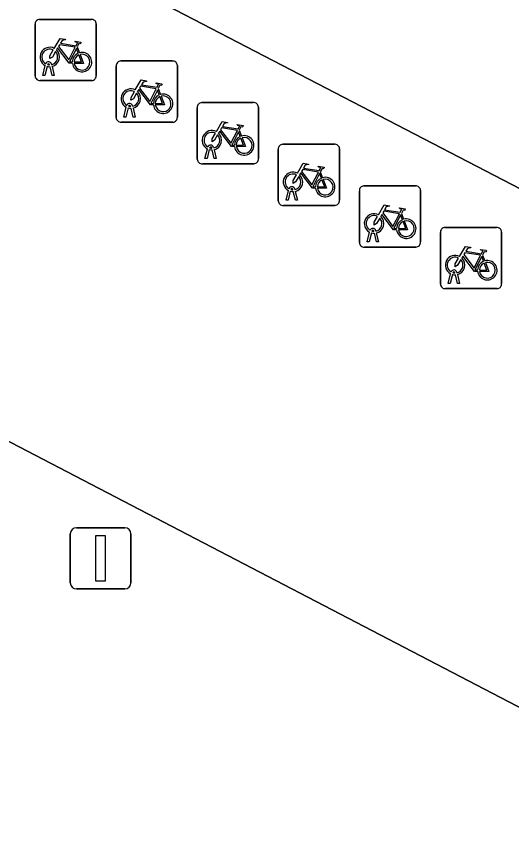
# Model space of a CAD drawing. Extents: x 161087 to 161926, y 382572 to 383873.
# Drawn here: x 161584.13 to 161592.22, y 382797.62 to 382811.06 of the extents above; entities that cross this region are included whole.
import ezdxf

# ---------------------------------------------------------------- set-up
doc = ezdxf.new("R2010")
doc.units = 0
for name, color, linetype in [('IMGEO_Fietsenrek', 7, 'Continuous'), ('IMGEO_Groenvoorziening', 7, 'Continuous'), ('IMGEO_Lichtmast', 7, 'Continuous'), ('IMGEO_Pand', 7, 'Continuous'), ('IMGEO_Voetpad_open', 7, 'Continuous')]:
    doc.layers.add(name, color=color, linetype=linetype)

msp = doc.modelspace()

# ---------------------------------------------------------------- linework, layer by layer
at = {"layer": 'IMGEO_Fietsenrek'}
for p, q in [((161584.433, 382810.085), (161584.433, 382810.926)), ((161584.433, 382810.926), (161584.433, 382810.085)), ((161584.508, 382811.01), (161585.349, 382811.01)), ((161585.349, 382811.01), (161584.508, 382811.01)), ((161585.433, 382810.935), (161585.433, 382810.094)), ((161585.433, 382810.094), (161585.433, 382810.935)), ((161585.12, 382810.559), (161585.156, 382810.464)), ((161584.56, 382810.094), (161584.599, 382810.254)), ((161584.629, 382810.242), (161584.594, 382810.094)), ((161584.671, 382810.266), (161584.67, 382810.27)), ((161584.712, 382810.094), (161584.678, 382810.236)), ((161584.702, 382810.277), (161584.703, 382810.27)), ((161584.71, 382810.24), (161584.745, 382810.094)), ((161585.757, 382809.405), (161585.757, 382810.246)), ((161585.757, 382810.246), (161585.757, 382809.405)), ((161585.832, 382810.33), (161586.673, 382810.33)), ((161586.673, 382810.33), (161585.832, 382810.33)), ((161586.757, 382810.255), (161586.757, 382809.414)), ((161586.757, 382809.414), (161586.757, 382810.255)), ((161584.594, 382810.094), (161584.56, 382810.094)), ((161584.745, 382810.094), (161584.712, 382810.094)), ((161585.358, 382810.01), (161584.517, 382810.01)), ((161584.517, 382810.01), (161585.358, 382810.01)), ((161586.444, 382809.879), (161586.48, 382809.784)), ((161585.884, 382809.414), (161585.923, 382809.574)), ((161585.953, 382809.562), (161585.918, 382809.414)), ((161585.995, 382809.586), (161585.994, 382809.59)), ((161586.036, 382809.414), (161586.002, 382809.556)), ((161586.026, 382809.597), (161586.027, 382809.59)), ((161586.034, 382809.56), (161586.069, 382809.414)), ((161587.081, 382808.725), (161587.081, 382809.566)), ((161587.081, 382809.566), (161587.081, 382808.725)), ((161587.156, 382809.65), (161587.997, 382809.65)), ((161587.997, 382809.65), (161587.156, 382809.65)), ((161588.081, 382809.575), (161588.081, 382808.734)), ((161588.081, 382808.734), (161588.081, 382809.575)), ((161586.682, 382809.33), (161585.841, 382809.33)), ((161585.841, 382809.33), (161586.682, 382809.33)), ((161585.918, 382809.414), (161585.884, 382809.414)), ((161586.069, 382809.414), (161586.036, 382809.414)), ((161587.768, 382809.199), (161587.804, 382809.104)), ((161587.208, 382808.734), (161587.247, 382808.894)), ((161587.277, 382808.882), (161587.242, 382808.734)), ((161587.319, 382808.906), (161587.318, 382808.91)), ((161587.35, 382808.917), (161587.351, 382808.91)), ((161587.358, 382808.88), (161587.393, 382808.734)), ((161588.405, 382808.044), (161588.405, 382808.885)), ((161588.405, 382808.885), (161588.405, 382808.044)), ((161588.48, 382808.969), (161589.321, 382808.969)), ((161589.321, 382808.969), (161588.48, 382808.969)), ((161589.405, 382808.894), (161589.405, 382808.053)), ((161589.405, 382808.053), (161589.405, 382808.894)), ((161587.36, 382808.734), (161587.326, 382808.876)), ((161588.006, 382808.65), (161587.165, 382808.65)), ((161587.165, 382808.65), (161588.006, 382808.65)), ((161587.242, 382808.734), (161587.208, 382808.734)), ((161587.393, 382808.734), (161587.36, 382808.734)), ((161589.092, 382808.518), (161589.128, 382808.423)), ((161588.532, 382808.053), (161588.571, 382808.213)), ((161588.643, 382808.225), (161588.642, 382808.229)), ((161588.674, 382808.236), (161588.675, 382808.229)), ((161589.804, 382808.289), (161590.645, 382808.289)), ((161590.645, 382808.289), (161589.804, 382808.289)), ((161590.729, 382808.214), (161590.729, 382807.373)), ((161590.729, 382807.373), (161590.729, 382808.214)), ((161588.601, 382808.201), (161588.566, 382808.053)), ((161588.684, 382808.053), (161588.65, 382808.195)), ((161588.682, 382808.199), (161588.717, 382808.053)), ((161589.729, 382807.364), (161589.729, 382808.205)), ((161589.729, 382808.205), (161589.729, 382807.364)), ((161589.33, 382807.969), (161588.489, 382807.969)), ((161588.489, 382807.969), (161589.33, 382807.969)), ((161588.566, 382808.053), (161588.532, 382808.053)), ((161588.717, 382808.053), (161588.684, 382808.053)), ((161590.416, 382807.838), (161590.452, 382807.743)), ((161589.967, 382807.545), (161589.966, 382807.549)), ((161589.998, 382807.556), (161589.999, 382807.549)), ((161591.128, 382807.609), (161591.969, 382807.609)), ((161591.969, 382807.609), (161591.128, 382807.609)), ((161589.856, 382807.373), (161589.895, 382807.533)), ((161589.925, 382807.521), (161589.89, 382807.373)), ((161590.008, 382807.373), (161589.974, 382807.515)), ((161590.006, 382807.519), (161590.041, 382807.373)), ((161591.053, 382806.684), (161591.053, 382807.525)), ((161591.053, 382807.525), (161591.053, 382806.684)), ((161592.053, 382807.534), (161592.053, 382806.693)), ((161592.053, 382806.693), (161592.053, 382807.534)), ((161590.654, 382807.289), (161589.813, 382807.289)), ((161589.813, 382807.289), (161590.654, 382807.289)), ((161589.89, 382807.373), (161589.856, 382807.373)), ((161590.041, 382807.373), (161590.008, 382807.373)), ((161591.74, 382807.158), (161591.776, 382807.063)), ((161591.291, 382806.865), (161591.29, 382806.869)), ((161591.322, 382806.876), (161591.323, 382806.869)), ((161591.18, 382806.693), (161591.219, 382806.853)), ((161591.249, 382806.841), (161591.214, 382806.693)), ((161591.332, 382806.693), (161591.298, 382806.835)), ((161591.33, 382806.839), (161591.365, 382806.693)), ((161591.978, 382806.609), (161591.137, 382806.609)), ((161591.137, 382806.609), (161591.978, 382806.609)), ((161591.214, 382806.693), (161591.18, 382806.693)), ((161591.365, 382806.693), (161591.332, 382806.693))]:
    msp.add_line(p, q, dxfattribs=at)
for points in [[(161584.746, 382810.536), (161584.841, 382810.7), (161584.927, 382810.686), (161584.929, 382810.677), (161584.873, 382810.666), (161584.846, 382810.621), (161585.102, 382810.58)], [(161585.102, 382810.58), (161585.127, 382810.629), (161585.121, 382810.633), (161585.098, 382810.637), (161585.086, 382810.644), (161585.085, 382810.647), (161585.087, 382810.652), (161585.182, 382810.637), (161585.184, 382810.627), (161585.174, 382810.614), (161585.162, 382810.608), (161585.148, 382810.614), (161585.12, 382810.559)], [(161584.767, 382810.484), (161584.715, 382810.394), (161584.675, 382810.369), (161584.676, 382810.416), (161584.731, 382810.51)], [(161585.042, 382810.292), (161584.992, 382810.292), (161584.801, 382810.543), (161584.782, 382810.511)], [(161585.089, 382810.555), (161584.832, 382810.596), (161584.815, 382810.567), (161584.982, 382810.347), (161585.089, 382810.555)], [(161585.137, 382810.457), (161585.107, 382810.534), (161584.998, 382810.316), (161585.041, 382810.316)], [(161585.071, 382810.316), (161585.191, 382810.315), (161585.147, 382810.429)], [(161585.167, 382810.436), (161585.222, 382810.291), (161585.072, 382810.291)], [(161586.07, 382809.856), (161586.165, 382810.02), (161586.251, 382810.006), (161586.253, 382809.997), (161586.197, 382809.986), (161586.17, 382809.941), (161586.426, 382809.9)], [(161586.426, 382809.9), (161586.451, 382809.949), (161586.445, 382809.953), (161586.422, 382809.957), (161586.41, 382809.964), (161586.409, 382809.967), (161586.411, 382809.972), (161586.506, 382809.957), (161586.508, 382809.947), (161586.498, 382809.934), (161586.486, 382809.928), (161586.472, 382809.934), (161586.444, 382809.879)], [(161586.091, 382809.804), (161586.039, 382809.714), (161585.999, 382809.689), (161586, 382809.736), (161586.055, 382809.83)], [(161586.366, 382809.612), (161586.316, 382809.612), (161586.125, 382809.863), (161586.106, 382809.831)], [(161586.413, 382809.875), (161586.156, 382809.916), (161586.139, 382809.887), (161586.306, 382809.667), (161586.413, 382809.875)], [(161586.461, 382809.777), (161586.431, 382809.854), (161586.322, 382809.636), (161586.365, 382809.636)], [(161586.395, 382809.636), (161586.515, 382809.635), (161586.471, 382809.749)], [(161586.491, 382809.756), (161586.546, 382809.611), (161586.396, 382809.611)], [(161587.394, 382809.176), (161587.489, 382809.34), (161587.575, 382809.326), (161587.577, 382809.317), (161587.521, 382809.306), (161587.494, 382809.261), (161587.75, 382809.22)], [(161587.75, 382809.22), (161587.775, 382809.269), (161587.769, 382809.273), (161587.746, 382809.277), (161587.734, 382809.284), (161587.733, 382809.287), (161587.735, 382809.292), (161587.83, 382809.277), (161587.832, 382809.267), (161587.822, 382809.254), (161587.81, 382809.248), (161587.796, 382809.254), (161587.768, 382809.199)], [(161587.415, 382809.124), (161587.363, 382809.034), (161587.323, 382809.009), (161587.324, 382809.056), (161587.379, 382809.15)], [(161587.69, 382808.932), (161587.64, 382808.932), (161587.449, 382809.183), (161587.43, 382809.151)], [(161587.737, 382809.195), (161587.48, 382809.236), (161587.463, 382809.207), (161587.63, 382808.987), (161587.737, 382809.195)], [(161587.785, 382809.097), (161587.755, 382809.174), (161587.646, 382808.956), (161587.689, 382808.956)], [(161587.719, 382808.956), (161587.839, 382808.955), (161587.795, 382809.069)], [(161587.815, 382809.076), (161587.87, 382808.931), (161587.72, 382808.931)], [(161588.718, 382808.495), (161588.813, 382808.659), (161588.899, 382808.645), (161588.901, 382808.636), (161588.845, 382808.625), (161588.818, 382808.58), (161589.074, 382808.539)], [(161589.074, 382808.539), (161589.099, 382808.588), (161589.093, 382808.592), (161589.07, 382808.596), (161589.058, 382808.603), (161589.057, 382808.606), (161589.059, 382808.611), (161589.154, 382808.596), (161589.156, 382808.586), (161589.146, 382808.573), (161589.134, 382808.567), (161589.12, 382808.573), (161589.092, 382808.518)], [(161589.014, 382808.251), (161588.964, 382808.251), (161588.773, 382808.502), (161588.754, 382808.47)], [(161589.061, 382808.514), (161588.804, 382808.555), (161588.787, 382808.526), (161588.954, 382808.306), (161589.061, 382808.514)], [(161589.109, 382808.416), (161589.079, 382808.493), (161588.97, 382808.275), (161589.013, 382808.275)], [(161588.739, 382808.443), (161588.687, 382808.353), (161588.647, 382808.328), (161588.648, 382808.375), (161588.703, 382808.469)], [(161589.043, 382808.275), (161589.163, 382808.274), (161589.119, 382808.388)], [(161589.139, 382808.395), (161589.194, 382808.25), (161589.044, 382808.25)], [(161590.042, 382807.815), (161590.137, 382807.979), (161590.223, 382807.965), (161590.225, 382807.956), (161590.169, 382807.945), (161590.142, 382807.9), (161590.398, 382807.859)], [(161590.338, 382807.571), (161590.288, 382807.571), (161590.097, 382807.822), (161590.078, 382807.79)], [(161590.385, 382807.834), (161590.128, 382807.875), (161590.111, 382807.846), (161590.278, 382807.626), (161590.385, 382807.834)], [(161590.433, 382807.736), (161590.403, 382807.813), (161590.294, 382807.595), (161590.337, 382807.595)], [(161590.398, 382807.859), (161590.423, 382807.908), (161590.417, 382807.912), (161590.394, 382807.916), (161590.382, 382807.923), (161590.381, 382807.926), (161590.383, 382807.931), (161590.478, 382807.916), (161590.48, 382807.906), (161590.47, 382807.893), (161590.458, 382807.887), (161590.444, 382807.893), (161590.416, 382807.838)], [(161590.063, 382807.763), (161590.011, 382807.673), (161589.971, 382807.648), (161589.972, 382807.695), (161590.027, 382807.789)], [(161590.367, 382807.595), (161590.487, 382807.594), (161590.443, 382807.708)], [(161590.463, 382807.715), (161590.518, 382807.57), (161590.368, 382807.57)], [(161591.366, 382807.135), (161591.461, 382807.299), (161591.547, 382807.285), (161591.549, 382807.276), (161591.493, 382807.265), (161591.466, 382807.22), (161591.722, 382807.179)], [(161591.662, 382806.891), (161591.612, 382806.891), (161591.421, 382807.142), (161591.402, 382807.11)], [(161591.709, 382807.154), (161591.452, 382807.195), (161591.435, 382807.166), (161591.602, 382806.946), (161591.709, 382807.154)], [(161591.757, 382807.056), (161591.727, 382807.133), (161591.618, 382806.915), (161591.661, 382806.915)], [(161591.722, 382807.179), (161591.747, 382807.228), (161591.741, 382807.232), (161591.718, 382807.236), (161591.706, 382807.243), (161591.705, 382807.246), (161591.707, 382807.251), (161591.802, 382807.236), (161591.804, 382807.226), (161591.794, 382807.213), (161591.782, 382807.207), (161591.768, 382807.213), (161591.74, 382807.158)], [(161591.387, 382807.083), (161591.335, 382806.993), (161591.295, 382806.968), (161591.296, 382807.015), (161591.351, 382807.109)], [(161591.691, 382806.915), (161591.811, 382806.914), (161591.767, 382807.028)], [(161591.787, 382807.035), (161591.842, 382806.89), (161591.692, 382806.89)]]:
    msp.add_lwpolyline(points, dxfattribs=at)
for centre, radius, start, end in [((161584.511, 382810.932), 0.0779, 92.4484, 184.2845), ((161584.511, 382810.932), 0.0779, 92.4484, 184.2845), ((161585.355, 382810.932), 0.0779, 2.4484, 94.2845), ((161585.355, 382810.932), 0.0779, 2.4484, 94.2845), ((161584.673, 382810.395), 0.159, 62.6766, 242.1369), ((161584.673, 382810.395), 0.129, 63.3192, 238.903), ((161584.673, 382810.395), 0.159, 283.5766, 46.6042), ((161584.673, 382810.395), 0.129, 283.6043, 43.4302), ((161585.2, 382810.311), 0.159, 113.3408, 178.3217), ((161585.2, 382810.311), 0.159, 187.0065, 105.7708), ((161585.2, 382810.311), 0.129, 113.923, 177.9556), ((161585.2, 382810.311), 0.129, 188.6715, 104.5883), ((161584.653, 382810.266), 0.0499, 12.8025, 158.6934), ((161584.673, 382810.395), 0.159, 253.9967, 271.7867), ((161584.653, 382810.266), 0.0174, 12.8025, 163.4502), ((161584.673, 382810.395), 0.129, 253.415, 269.0204), ((161585.835, 382810.252), 0.0779, 92.4484, 184.2845), ((161585.835, 382810.252), 0.0779, 92.4484, 184.2845), ((161586.679, 382810.252), 0.0779, 2.4484, 94.2845), ((161586.679, 382810.252), 0.0779, 2.4484, 94.2845), ((161585.355, 382810.088), 0.0779, 272.4484, 4.2845), ((161585.355, 382810.088), 0.0779, 272.4484, 4.2845), ((161584.511, 382810.088), 0.0779, 182.4484, 274.2845), ((161584.511, 382810.088), 0.0779, 182.4484, 274.2845), ((161585.997, 382809.715), 0.159, 62.6766, 242.1369), ((161585.997, 382809.715), 0.129, 63.3192, 238.903), ((161585.997, 382809.715), 0.159, 283.5766, 46.6042), ((161585.997, 382809.715), 0.129, 283.6043, 43.4302), ((161586.524, 382809.631), 0.159, 113.3408, 178.3217), ((161586.524, 382809.631), 0.159, 187.0065, 105.7708), ((161586.524, 382809.631), 0.129, 113.923, 177.9556), ((161586.524, 382809.631), 0.129, 188.6715, 104.5883), ((161585.977, 382809.586), 0.0499, 12.8025, 158.6934), ((161585.997, 382809.715), 0.159, 253.9967, 271.7867), ((161585.977, 382809.586), 0.0174, 12.8025, 163.4502), ((161585.997, 382809.715), 0.129, 253.415, 269.0204), ((161587.159, 382809.572), 0.0779, 92.4484, 184.2845), ((161587.159, 382809.572), 0.0779, 92.4484, 184.2845), ((161588.003, 382809.572), 0.0779, 2.4484, 94.2845), ((161588.003, 382809.572), 0.0779, 2.4484, 94.2845), ((161585.835, 382809.408), 0.0779, 182.4484, 274.2845), ((161585.835, 382809.408), 0.0779, 182.4484, 274.2845), ((161586.679, 382809.408), 0.0779, 272.4484, 4.2845), ((161586.679, 382809.408), 0.0779, 272.4484, 4.2845), ((161587.321, 382809.035), 0.159, 62.6766, 242.1369), ((161587.321, 382809.035), 0.129, 63.3192, 238.903), ((161587.321, 382809.035), 0.159, 283.5766, 46.6042), ((161587.321, 382809.035), 0.129, 283.6043, 43.4302), ((161587.848, 382808.951), 0.159, 113.3408, 178.3217), ((161587.848, 382808.951), 0.159, 187.0065, 105.7708), ((161587.848, 382808.951), 0.129, 113.923, 177.9556), ((161587.848, 382808.951), 0.129, 188.6715, 104.5883), ((161587.301, 382808.906), 0.0499, 12.8025, 158.6934), ((161587.321, 382809.035), 0.159, 253.9967, 271.7867), ((161587.301, 382808.906), 0.0174, 12.8025, 163.4502), ((161587.321, 382809.035), 0.129, 253.415, 269.0204), ((161588.483, 382808.891), 0.0779, 92.4484, 184.2845), ((161588.483, 382808.891), 0.0779, 92.4484, 184.2845), ((161589.327, 382808.891), 0.0779, 2.4484, 94.2845), ((161589.327, 382808.891), 0.0779, 2.4484, 94.2845), ((161587.159, 382808.728), 0.0779, 182.4484, 274.2845), ((161587.159, 382808.728), 0.0779, 182.4484, 274.2845), ((161588.003, 382808.728), 0.0779, 272.4484, 4.2845), ((161588.003, 382808.728), 0.0779, 272.4484, 4.2845), ((161588.645, 382808.354), 0.159, 62.6766, 242.1369), ((161588.645, 382808.354), 0.129, 63.3192, 238.903), ((161588.645, 382808.354), 0.129, 283.6043, 43.4302), ((161588.645, 382808.354), 0.159, 283.5766, 46.6042), ((161589.172, 382808.27), 0.159, 113.3408, 178.3217), ((161589.172, 382808.27), 0.159, 187.0065, 105.7708), ((161589.172, 382808.27), 0.129, 113.923, 177.9556), ((161589.172, 382808.27), 0.129, 188.6715, 104.5883), ((161588.625, 382808.225), 0.0499, 12.8025, 158.6934), ((161588.625, 382808.225), 0.0174, 12.8025, 163.4502), ((161588.645, 382808.354), 0.129, 253.415, 269.0204), ((161589.807, 382808.211), 0.0779, 92.4484, 184.2845), ((161589.807, 382808.211), 0.0779, 92.4484, 184.2845), ((161590.651, 382808.211), 0.0779, 2.4484, 94.2845), ((161590.651, 382808.211), 0.0779, 2.4484, 94.2845), ((161588.645, 382808.354), 0.159, 253.9967, 271.7867), ((161588.483, 382808.047), 0.0779, 182.4484, 274.2845), ((161588.483, 382808.047), 0.0779, 182.4484, 274.2845), ((161589.327, 382808.047), 0.0779, 272.4484, 4.2845), ((161589.327, 382808.047), 0.0779, 272.4484, 4.2845), ((161589.969, 382807.674), 0.159, 62.6766, 242.1369), ((161589.969, 382807.674), 0.129, 63.3192, 238.903), ((161589.969, 382807.674), 0.129, 283.6043, 43.4302), ((161589.969, 382807.674), 0.159, 283.5766, 46.6042), ((161590.496, 382807.59), 0.159, 113.3408, 178.3217), ((161590.496, 382807.59), 0.159, 187.0065, 105.7708), ((161590.496, 382807.59), 0.129, 113.923, 177.9556), ((161590.496, 382807.59), 0.129, 188.6715, 104.5883), ((161589.949, 382807.545), 0.0499, 12.8025, 158.6934), ((161589.949, 382807.545), 0.0174, 12.8025, 163.4502), ((161589.969, 382807.674), 0.129, 253.415, 269.0204), ((161591.131, 382807.531), 0.0779, 92.4484, 184.2845), ((161591.131, 382807.531), 0.0779, 92.4484, 184.2845), ((161591.975, 382807.531), 0.0779, 2.4484, 94.2845), ((161591.975, 382807.531), 0.0779, 2.4484, 94.2845), ((161589.969, 382807.674), 0.159, 253.9967, 271.7867), ((161589.807, 382807.367), 0.0779, 182.4484, 274.2845), ((161589.807, 382807.367), 0.0779, 182.4484, 274.2845), ((161590.651, 382807.367), 0.0779, 272.4484, 4.2845), ((161590.651, 382807.367), 0.0779, 272.4484, 4.2845), ((161591.293, 382806.994), 0.159, 62.6766, 242.1369), ((161591.293, 382806.994), 0.129, 63.3192, 238.903), ((161591.293, 382806.994), 0.129, 283.6043, 43.4302), ((161591.293, 382806.994), 0.159, 283.5766, 46.6042), ((161591.82, 382806.91), 0.159, 113.3408, 178.3217), ((161591.82, 382806.91), 0.159, 187.0065, 105.7708), ((161591.82, 382806.91), 0.129, 113.923, 177.9556), ((161591.82, 382806.91), 0.129, 188.6715, 104.5883), ((161591.273, 382806.865), 0.0499, 12.8025, 158.6934), ((161591.273, 382806.865), 0.0174, 12.8025, 163.4502), ((161591.293, 382806.994), 0.129, 253.415, 269.0204), ((161591.293, 382806.994), 0.159, 253.9967, 271.7867), ((161591.131, 382806.687), 0.0779, 182.4484, 274.2845), ((161591.131, 382806.687), 0.0779, 182.4484, 274.2845), ((161591.975, 382806.687), 0.0779, 272.4484, 4.2845), ((161591.975, 382806.687), 0.0779, 272.4484, 4.2845)]:
    msp.add_arc(centre, radius, start, end, dxfattribs=at)
at = {"layer": 'IMGEO_Groenvoorziening'}
msp.add_lwpolyline([(161569.546, 382782.131), (161574.516, 382778.715), (161582.776, 382783.361), (161596.776, 382788.886), (161594.661, 382798.561), (161579.839, 382806.277)], dxfattribs=at)
at = {"layer": 'IMGEO_Lichtmast'}
for p, q in [((161585.108, 382802.702), (161585.898, 382802.702)), ((161585.898, 382802.702), (161585.108, 382802.702)), ((161585.008, 382801.802), (161585.008, 382802.602)), ((161585.008, 382802.602), (161585.008, 382801.802)), ((161585.998, 382802.602), (161585.998, 382801.802)), ((161585.998, 382801.802), (161585.998, 382802.602)), ((161585.898, 382801.702), (161585.108, 382801.702)), ((161585.108, 382801.702), (161585.898, 382801.702))]:
    msp.add_line(p, q, dxfattribs=at)
msp.add_lwpolyline([(161585.428, 382802.577), (161585.578, 382802.577), (161585.578, 382801.827), (161585.428, 382801.827), (161585.428, 382802.577)], dxfattribs=at)
for centre, start, end in [((161585.108, 382802.602), 90, 180), ((161585.108, 382802.602), 90, 180), ((161585.898, 382802.602), 0, 90), ((161585.898, 382802.602), 360, 90), ((161585.108, 382801.802), 180, 270), ((161585.108, 382801.802), 180, 270), ((161585.898, 382801.802), 270, 0), ((161585.898, 382801.802), 270, 0)]:
    msp.add_arc(centre, 0.1, start, end, dxfattribs=at)
at = {"layer": 'IMGEO_Pand'}
msp.add_lwpolyline([(161562.444, 382823.775), (161598.146, 382805.236), (161604.916, 382818.184), (161607.431, 382816.867), (161619.847, 382810.367), (161630.959, 382813.948), (161632.654, 382814.494), (161637.055, 382815.912), (161637.768, 382813.613), (161680.177, 382826.756)], dxfattribs=at)
at = {"layer": 'IMGEO_Voetpad_open'}
msp.add_lwpolyline([(161579.839, 382806.277), (161594.661, 382798.561), (161596.776, 382788.886), (161596.977, 382788.345), (161602.65, 382790.116), (161599.177, 382801.028), (161607.431, 382816.867), (161604.916, 382818.184), (161598.146, 382805.236), (161562.444, 382823.775), (161558.996, 382817.102), (161573.582, 382809.546)], dxfattribs=at)

doc.saveas('drawing.dxf')
